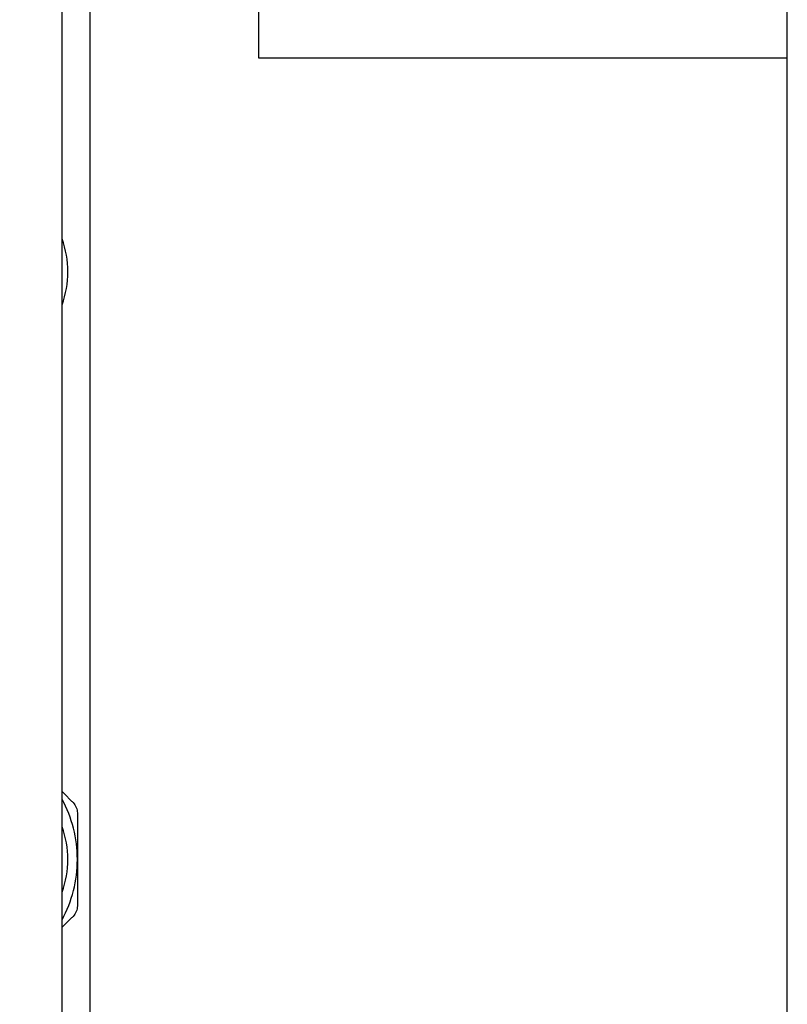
# Model space of a CAD drawing. Header units: inches. Extents: x 24 to 1128, y -69 to 748.
# Tile 337 of 656: x 473.75 to 480.28, y 667.12 to 675.49. Entities that reach past the tile are written whole.
import ezdxf

# ---------------------------------------------------------------- set-up
doc = ezdxf.new("R2010")
doc.units = ezdxf.units.IN
doc.header["$LTSCALE"] = 32
doc.header["$MEASUREMENT"] = 0
doc.layers.add('Dimension (ANSI)', color=7, linetype='Continuous', lineweight=25)
doc.layers.add('Visible (ANSI)', color=7, linetype='Continuous', lineweight=30)
doc.styles.add('Note Text (ANSI)', font='tahoma.ttf')
doc.dimstyles.new('SB Fraction-16 (ANSI)', dxfattribs={"dimscale": 32, "dimtxt": 0.125, "dimasz": 0.098425, "dimexe": 0.125, "dimexo": 0.0625, "dimgap": 0.031496, "dimtad": 0, "dimtih": 1, "dimtoh": 1, "dimdec": 4, "dimrnd": 1e-08, "dimzin": 0, "dimdsep": 46, "dimlunit": 5, "dimtxsty": 'Note Text (ANSI)', "dimcen": 0.09, "dimdle": 0.393701, "dimclrd": 256, "dimclre": 256, "dimclrt": 256, "dimadec": 0, "dimazin": 3, "dimtfac": 0.96, "dimtofl": 0, "dimtmove": 0, "dimatfit": 3, "dimfxl": 1, "dimfrac": 2, "dimtolj": 1, "dimtzin": 12, "dimlwd": -1, "dimlwe": -1, "dimarcsym": 0})

# ---------------------------------------------------------------- blocks, each defined once
blk = doc.blocks.new('*D18')
at = {"layer": 'Defpoints', "color": 0, "transparency": 16777216}
for p in [(480.2806, 692.6685), (328.4743, 544.6685), (480.2806, 544.6685)]:
    blk.add_point(p, dxfattribs=at)
at = {"layer": 'Dimension (ANSI)', "transparency": 16777216}
for p, q in [((478.2806, 692.6685), (324.4743, 692.6685)), ((328.4743, 689.5189), (328.4743, 626.7677)), ((328.4743, 547.8181), (328.4743, 620.5693)), ((478.2806, 544.6685), (324.4743, 544.6685))]:
    blk.add_line(p, q, dxfattribs=at)
for points in [[(327.9494, 689.5189), (328.9993, 689.5189), (328.4743, 692.6685)], [(327.9494, 547.8181), (328.9993, 547.8181), (328.4743, 544.6685)]]:
    blk.add_solid(points, dxfattribs=at)
at = {"layer": 'Dimension (ANSI)', "transparency": 16777216, "insert": (324.3723, 625.7599), "char_height": 4, "attachment_point": 1, "style": 'Note Text (ANSI)'}
blk.add_mtext('\\A1;148', dxfattribs=at)

msp = doc.modelspace()

# ---------------------------------------------------------------- linework, layer by layer
at = {"layer": 'Visible (ANSI)'}
for p, q in [((480.28063, 544.66853), (480.28063, 692.66853)), ((474.10877, 652.41029), (474.10877, 681.06647)), ((474.34627, 681.05379), (474.34627, 660.45061)), ((475.78063, 680.16853), (475.78063, 675.16853)), ((475.78063, 675.16853), (480.28063, 675.16853))]:
    msp.add_line(p, q, dxfattribs=at)
for centre, radius, start, end in [((473.34627, 673.34779), 0.8125, 339.794776, 20.205224), ((473.15877, 668.34779), 1.08, 0, 28.402282), ((473.36127, 668.34779), 0.7975, 339.603631, 20.396369), ((473.15877, 668.34779), 1.08, 331.597718, 0)]:
    msp.add_arc(centre, radius, start, end, dxfattribs=at)
for points, weights in [([(474.10877, 668.92514), (474.15467, 668.87924), (474.20216, 668.83175)], [1.04806432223, 1.05643980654, 1.06125151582]), ([(474.23877, 668.74336), (474.23877, 668.53935), (474.23877, 668.34779)], [1.06125151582, 1.04676875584, 1]), ([(474.23877, 668.34779), (474.23877, 668.15623), (474.23877, 667.95222)], [1, 1.04676875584, 1.06125151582]), ([(474.20216, 667.86383), (474.15467, 667.81634), (474.10877, 667.77044)], [1.06125151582, 1.05643980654, 1.04806432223])]:
    msp.add_rational_spline(points, weights, degree=2, dxfattribs=at)
for points in [[(474.20216, 668.83175), (474.2139, 668.82001), (474.2232, 668.80582), (474.23531, 668.77658), (474.23877, 668.75997), (474.23877, 668.74336)], [(474.23877, 667.95222), (474.23877, 667.93561), (474.23531, 667.919), (474.2232, 667.88977), (474.2139, 667.87557), (474.20216, 667.86383)]]:
    msp.add_open_spline(points, degree=3, knots=[0.40558856, 0.40558856, 0.40558856, 0.40558856, 0.52613363, 0.52613363, 0.6466787, 0.6466787, 0.6466787, 0.6466787], dxfattribs=at)

# ---------------------------------------------------------------- dimensions: what is measured, and where the dimension line sits
at = {"layer": 'Dimension (ANSI)'}
dim = msp.add_linear_dim(base=(328.47435, 544.66853), p1=(480.28063, 692.66853), p2=(480.28063, 544.66853), angle=90, dimstyle='SB Fraction-16 (ANSI)', override={"dimgap": 0.031496, "dimdec": 4, "dimtol": 0, "dimlim": 0, "dimtp": 0, "dimtm": 0, "dimtdec": 2, "dimatfit": 1}, dxfattribs=at)
dim.commit()
dim.dimension.update_dxf_attribs({"geometry": '*D18', "text_midpoint": (328.47435, 623.66853), "dimtype": 160})

doc.saveas('drawing.dxf')
